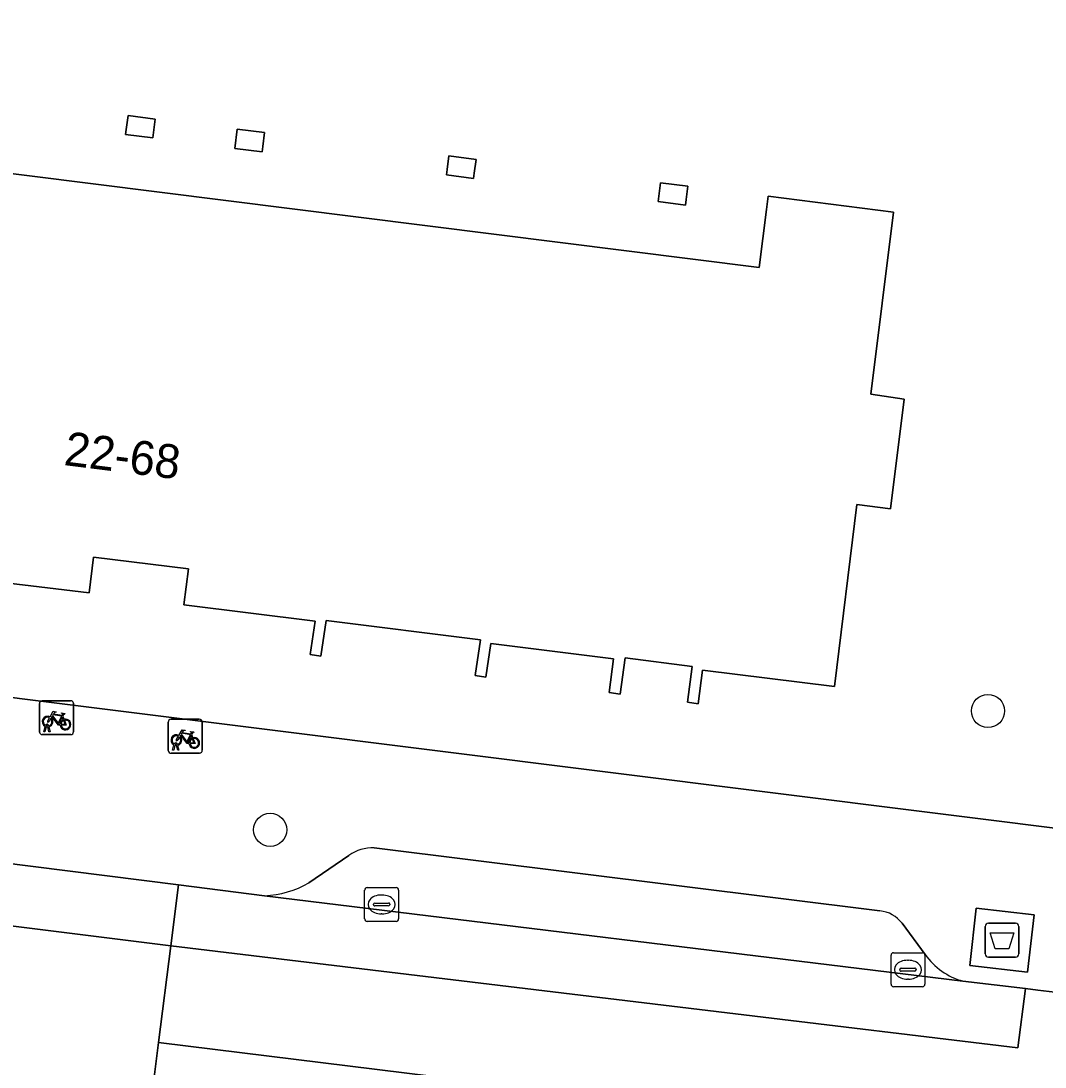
# Model space of a CAD drawing. Extents: x 161692 to 162379, y 380760 to 381678.
# Drawn here: x 162176.94 to 162207.17, y 381225.38 to 381256.26 of the extents above; entities that cross this region are included whole.
import ezdxf

# ---------------------------------------------------------------- set-up
doc = ezdxf.new("R2010")
doc.units = 0
for name, color, linetype in [('IMGEO_Afval_apart_plaats', 7, 'Continuous'), ('IMGEO_Boom', 7, 'Continuous'), ('IMGEO_Erf', 7, 'Continuous'), ('IMGEO_Fietsenrek', 7, 'Continuous'), ('IMGEO_Kolk', 7, 'Continuous'), ('IMGEO_Pand', 7, 'Continuous'), ('IMGEO_Pand_nummerreeks', 7, 'Continuous'), ('IMGEO_Parkeervlak_open', 7, 'Continuous'), ('IMGEO_Rijbaan_lokaal_gesloten', 7, 'Continuous'), ('IMGEO_Voetpad_gesloten', 7, 'Continuous'), ('IMGEO_Voetpad_open', 7, 'Continuous')]:
    doc.layers.add(name, color=color, linetype=linetype)

msp = doc.modelspace()

# ---------------------------------------------------------------- linework, layer by layer
at = {"layer": 'IMGEO_Afval_apart_plaats'}
for p, q in [((162205.504, 381229.626), (162206.294, 381229.626)), ((162206.294, 381229.626), (162205.504, 381229.626)), ((162205.404, 381228.726), (162205.404, 381229.526)), ((162205.404, 381229.526), (162205.404, 381228.726)), ((162206.394, 381229.526), (162206.394, 381228.726)), ((162206.394, 381228.726), (162206.394, 381229.526)), ((162206.294, 381228.626), (162205.504, 381228.626)), ((162205.504, 381228.626), (162206.294, 381228.626))]:
    msp.add_line(p, q, dxfattribs=at)
msp.add_lwpolyline([(162205.547, 381229.34), (162206.251, 381229.34), (162206.102, 381228.87), (162205.696, 381228.87), (162205.547, 381229.34)], dxfattribs=at)
for centre, start, end in [((162205.504, 381229.526), 90, 180), ((162205.504, 381229.526), 90, 180), ((162206.294, 381229.526), 0, 90), ((162206.294, 381229.526), 360, 90), ((162205.504, 381228.726), 180, 270), ((162205.504, 381228.726), 180, 270), ((162206.294, 381228.726), 270, 0), ((162206.294, 381228.726), 270, 0)]:
    msp.add_arc(centre, 0.1, start, end, dxfattribs=at)
at = {"layer": 'IMGEO_Boom'}
for centre in [(162205.485, 381235.892), (162184.298, 381232.384)]:
    msp.add_circle(centre, 0.489, dxfattribs=at)
at = {"layer": 'IMGEO_Erf'}
for points in [[(162127.825, 381264.9), (162124.918, 381242.767), (162125.043, 381242.752), (162208.878, 381232.259)], [(162161.36, 381253.674), (162198.733, 381248.983), (162198.95, 381250.689), (162199, 381251.086), (162202.697, 381250.617), (162202.023, 381245.238), (162203.01, 381245.1), (162202.608, 381241.862), (162201.616, 381241.985), (162200.951, 381236.613), (162197.059, 381237.093), (162196.93, 381236.106), (162196.613, 381236.147), (162196.751, 381237.208), (162194.772, 381237.46), (162194.632, 381236.392), (162194.305, 381236.435), (162194.435, 381237.427), (162190.811, 381237.882), (162190.663, 381236.888), (162190.347, 381236.935), (162190.504, 381237.993), (162185.954, 381238.561), (162185.791, 381237.509), (162185.475, 381237.557), (162185.628, 381238.546), (162181.752, 381239.024), (162181.883, 381240.089), (162179.079, 381240.427), (162178.952, 381239.374), (162175.089, 381239.843)]]:
    msp.add_lwpolyline(points, dxfattribs=at)
for points in [[(162180.905, 381253.363), (162180.836, 381252.808), (162180.031, 381252.908), (162180.049, 381253.056), (162180.1, 381253.464)], [(162184.129, 381252.965), (162184.08, 381252.551), (162184.062, 381252.396), (162183.252, 381252.491), (162183.319, 381253.06)], [(162190.373, 381252.173), (162190.322, 381251.77), (162190.303, 381251.612), (162189.498, 381251.713), (162189.518, 381251.87), (162189.569, 381252.274)], [(162196.623, 381251.386), (162196.576, 381250.986), (162196.556, 381250.82), (162195.752, 381250.925), (162195.771, 381251.087), (162195.818, 381251.481)]]:
    msp.add_lwpolyline(points, close=True, dxfattribs=at)
at = {"layer": 'IMGEO_Fietsenrek'}
for p, q in [((162177.487, 381235.268), (162177.487, 381236.109)), ((162177.487, 381236.109), (162177.487, 381235.268)), ((162177.562, 381236.193), (162178.403, 381236.193)), ((162178.403, 381236.193), (162177.562, 381236.193)), ((162178.487, 381236.118), (162178.487, 381235.277)), ((162178.487, 381235.277), (162178.487, 381236.118)), ((162178.174, 381235.742), (162178.21, 381235.647)), ((162177.614, 381235.277), (162177.653, 381235.437)), ((162177.683, 381235.425), (162177.648, 381235.277)), ((162177.725, 381235.449), (162177.724, 381235.453)), ((162177.766, 381235.277), (162177.732, 381235.419)), ((162177.756, 381235.46), (162177.757, 381235.453)), ((162177.764, 381235.423), (162177.799, 381235.277)), ((162181.289, 381234.721), (162181.289, 381235.562)), ((162181.289, 381235.562), (162181.289, 381234.721)), ((162181.364, 381235.646), (162182.205, 381235.646)), ((162182.205, 381235.646), (162181.364, 381235.646)), ((162182.289, 381235.571), (162182.289, 381234.73)), ((162182.289, 381234.73), (162182.289, 381235.571)), ((162178.412, 381235.193), (162177.571, 381235.193)), ((162177.571, 381235.193), (162178.412, 381235.193)), ((162177.648, 381235.277), (162177.614, 381235.277)), ((162177.799, 381235.277), (162177.766, 381235.277)), ((162181.976, 381235.195), (162182.012, 381235.1)), ((162181.416, 381234.73), (162181.455, 381234.89)), ((162181.485, 381234.878), (162181.45, 381234.73)), ((162181.527, 381234.902), (162181.526, 381234.906)), ((162181.568, 381234.73), (162181.534, 381234.872)), ((162181.558, 381234.913), (162181.559, 381234.906)), ((162181.566, 381234.876), (162181.601, 381234.73)), ((162182.214, 381234.646), (162181.373, 381234.646)), ((162181.373, 381234.646), (162182.214, 381234.646)), ((162181.45, 381234.73), (162181.416, 381234.73)), ((162181.601, 381234.73), (162181.568, 381234.73))]:
    msp.add_line(p, q, dxfattribs=at)
for points in [[(162177.8, 381235.719), (162177.895, 381235.883), (162177.981, 381235.869), (162177.983, 381235.86), (162177.927, 381235.849), (162177.9, 381235.804), (162178.156, 381235.763)], [(162178.096, 381235.475), (162178.046, 381235.475), (162177.855, 381235.726), (162177.836, 381235.694)], [(162178.143, 381235.738), (162177.886, 381235.779), (162177.869, 381235.75), (162178.036, 381235.53), (162178.143, 381235.738)], [(162178.191, 381235.64), (162178.161, 381235.717), (162178.052, 381235.499), (162178.095, 381235.499)], [(162178.156, 381235.763), (162178.181, 381235.812), (162178.175, 381235.816), (162178.152, 381235.82), (162178.14, 381235.827), (162178.139, 381235.83), (162178.141, 381235.835), (162178.236, 381235.82), (162178.238, 381235.81), (162178.228, 381235.797), (162178.216, 381235.791), (162178.202, 381235.797), (162178.174, 381235.742)], [(162177.821, 381235.667), (162177.769, 381235.577), (162177.729, 381235.552), (162177.73, 381235.599), (162177.785, 381235.693)], [(162178.125, 381235.499), (162178.245, 381235.498), (162178.201, 381235.612)], [(162178.221, 381235.619), (162178.276, 381235.474), (162178.126, 381235.474)], [(162181.623, 381235.12), (162181.571, 381235.03), (162181.531, 381235.005), (162181.532, 381235.052), (162181.587, 381235.146)], [(162181.602, 381235.172), (162181.697, 381235.336), (162181.783, 381235.322), (162181.785, 381235.313), (162181.729, 381235.302), (162181.702, 381235.257), (162181.958, 381235.216)], [(162181.898, 381234.928), (162181.848, 381234.928), (162181.657, 381235.179), (162181.638, 381235.147)], [(162181.945, 381235.191), (162181.688, 381235.232), (162181.671, 381235.203), (162181.838, 381234.983), (162181.945, 381235.191)], [(162181.993, 381235.093), (162181.963, 381235.17), (162181.854, 381234.952), (162181.897, 381234.952)], [(162181.958, 381235.216), (162181.983, 381235.265), (162181.977, 381235.269), (162181.954, 381235.273), (162181.942, 381235.28), (162181.941, 381235.283), (162181.943, 381235.288), (162182.038, 381235.273), (162182.04, 381235.263), (162182.03, 381235.25), (162182.018, 381235.244), (162182.004, 381235.25), (162181.976, 381235.195)], [(162181.927, 381234.952), (162182.047, 381234.951), (162182.003, 381235.065)], [(162182.023, 381235.072), (162182.078, 381234.927), (162181.928, 381234.927)]]:
    msp.add_lwpolyline(points, dxfattribs=at)
for centre, radius, start, end in [((162177.565, 381236.115), 0.0779, 92.4484, 184.2845), ((162177.565, 381236.115), 0.0779, 92.4484, 184.2845), ((162178.409, 381236.115), 0.0779, 2.4484, 94.2845), ((162178.409, 381236.115), 0.0779, 2.4484, 94.2845), ((162177.727, 381235.578), 0.159, 62.6766, 242.1369), ((162177.727, 381235.578), 0.129, 63.3192, 238.903), ((162177.707, 381235.449), 0.0499, 12.8025, 158.6934), ((162177.727, 381235.578), 0.159, 253.9967, 271.7867), ((162177.707, 381235.449), 0.0174, 12.8025, 163.4502), ((162177.727, 381235.578), 0.129, 253.415, 269.0204), ((162177.727, 381235.578), 0.129, 283.6043, 43.4302), ((162177.727, 381235.578), 0.159, 283.5766, 46.6042), ((162178.254, 381235.494), 0.159, 113.3408, 178.3217), ((162178.254, 381235.494), 0.159, 187.0065, 105.7708), ((162178.254, 381235.494), 0.129, 113.923, 177.9556), ((162178.254, 381235.494), 0.129, 188.6715, 104.5883), ((162181.367, 381235.568), 0.0779, 92.4484, 184.2845), ((162181.367, 381235.568), 0.0779, 92.4484, 184.2845), ((162182.211, 381235.568), 0.0779, 2.4484, 94.2845), ((162182.211, 381235.568), 0.0779, 2.4484, 94.2845), ((162177.565, 381235.271), 0.0779, 182.4484, 274.2845), ((162177.565, 381235.271), 0.0779, 182.4484, 274.2845), ((162178.409, 381235.271), 0.0779, 272.4484, 4.2845), ((162178.409, 381235.271), 0.0779, 272.4484, 4.2845), ((162181.529, 381235.031), 0.159, 62.6766, 242.1369), ((162181.529, 381235.031), 0.129, 63.3192, 238.903), ((162181.529, 381235.031), 0.129, 283.6043, 43.4302), ((162181.529, 381235.031), 0.159, 283.5766, 46.6042), ((162182.056, 381234.947), 0.159, 113.3408, 178.3217), ((162182.056, 381234.947), 0.159, 187.0065, 105.7708), ((162181.509, 381234.902), 0.0499, 12.8025, 158.6934), ((162181.529, 381235.031), 0.159, 253.9967, 271.7867), ((162181.509, 381234.902), 0.0174, 12.8025, 163.4502), ((162181.529, 381235.031), 0.129, 253.415, 269.0204), ((162182.056, 381234.947), 0.129, 113.923, 177.9556), ((162182.056, 381234.947), 0.129, 188.6715, 104.5883), ((162181.367, 381234.724), 0.0779, 182.4484, 274.2845), ((162181.367, 381234.724), 0.0779, 182.4484, 274.2845), ((162182.211, 381234.724), 0.0779, 272.4484, 4.2845), ((162182.211, 381234.724), 0.0779, 272.4484, 4.2845)]:
    msp.add_arc(centre, radius, start, end, dxfattribs=at)
at = {"layer": 'IMGEO_Kolk'}
for p, q in [((162187.086, 381229.754), (162187.086, 381230.606)), ((162187.161, 381230.68), (162188.013, 381230.68)), ((162187.574, 381230.46), (162187.599, 381230.46)), ((162188.087, 381230.606), (162188.087, 381229.754)), ((162187.345, 381230.174), (162187.345, 381230.186)), ((162187.388, 381230.223), (162187.786, 381230.223)), ((162187.829, 381230.186), (162187.829, 381230.174)), ((162187.783, 381230.137), (162187.385, 381230.137)), ((162187.597, 381229.9), (162187.572, 381229.9)), ((162188.013, 381229.68), (162187.161, 381229.68)), ((162202.624, 381227.828), (162202.624, 381228.68)), ((162202.699, 381228.754), (162203.551, 381228.754)), ((162203.625, 381228.68), (162203.625, 381227.828)), ((162202.926, 381228.297), (162203.324, 381228.297)), ((162203.112, 381228.534), (162203.137, 381228.534)), ((162202.883, 381228.248), (162202.883, 381228.26)), ((162203.321, 381228.211), (162202.923, 381228.211)), ((162203.367, 381228.26), (162203.367, 381228.248)), ((162203.551, 381227.754), (162202.699, 381227.754)), ((162203.135, 381227.974), (162203.11, 381227.974))]:
    msp.add_line(p, q, dxfattribs=at)
for points in [[(162187.086, 381229.754), (162187.086, 381230.606)], [(162187.161, 381230.68), (162188.013, 381230.68)], [(162188.087, 381230.606), (162188.087, 381229.754)], [(162188.013, 381229.68), (162187.161, 381229.68)], [(162202.624, 381227.828), (162202.624, 381228.68)], [(162202.699, 381228.754), (162203.551, 381228.754)], [(162203.625, 381228.68), (162203.625, 381227.828)], [(162203.551, 381227.754), (162202.699, 381227.754)]]:
    msp.add_lwpolyline(points, dxfattribs=at)
for centre, radius, start, end in [((162187.163, 381230.604), 0.0765, 91.552, 178.448), ((162187.163, 381230.604), 0.0765, 91.552, 178.448), ((162188.011, 381230.604), 0.0765, 1.552, 88.448), ((162188.011, 381230.604), 0.0765, 1.552, 88.448), ((162187.385, 381230.183), 0.0403, 85.8775, 175.7526), ((162187.382, 381230.173), 0.0366, 178.938, 274.7102), ((162187.786, 381230.18), 0.043, 264.8664, 352.4533), ((162187.79, 381230.185), 0.0386, 1.7309, 96.639), ((162187.163, 381229.756), 0.0765, 181.552, 268.448), ((162187.163, 381229.756), 0.0765, 181.552, 268.448), ((162188.011, 381229.756), 0.0765, 271.552, 358.448), ((162188.011, 381229.756), 0.0765, 271.552, 358.448), ((162202.701, 381228.678), 0.0765, 91.552, 178.448), ((162202.701, 381228.678), 0.0765, 91.552, 178.448), ((162203.549, 381228.678), 0.0765, 1.552, 88.448), ((162203.549, 381228.678), 0.0765, 1.552, 88.448), ((162202.923, 381228.257), 0.0403, 85.8775, 175.7526), ((162203.328, 381228.259), 0.0386, 1.7309, 96.639), ((162202.92, 381228.247), 0.0366, 178.938, 274.7102), ((162203.324, 381228.254), 0.043, 264.8664, 352.4533), ((162202.701, 381227.83), 0.0765, 181.552, 268.448), ((162202.701, 381227.83), 0.0765, 181.552, 268.448), ((162203.549, 381227.83), 0.0765, 271.552, 358.448), ((162203.549, 381227.83), 0.0765, 271.552, 358.448)]:
    msp.add_arc(centre, radius, start, end, dxfattribs=at)
for centre, major_axis, ratio, start_param, end_param in [((162187.573, 381230.18), (-0.387, 0.002), 0.722429, 4.712389, 7.853982), ((162187.598, 381230.18), (-0.39, 0.002), 0.717154, 1.570796, 4.712389), ((162203.111, 381228.254), (-0.387, 0.002), 0.722429, 4.712389, 7.853982), ((162203.136, 381228.254), (-0.39, 0.002), 0.717154, 1.570796, 4.712389)]:
    msp.add_ellipse(centre, major_axis=major_axis, ratio=ratio, start_param=start_param, end_param=end_param, dxfattribs=at)
at = {"layer": 'IMGEO_Pand'}
msp.add_lwpolyline([(162175.089, 381239.843), (162178.952, 381239.374), (162179.079, 381240.427), (162181.883, 381240.089), (162181.752, 381239.024), (162185.628, 381238.546), (162185.475, 381237.557), (162185.791, 381237.509), (162185.954, 381238.561), (162190.504, 381237.993), (162190.347, 381236.935), (162190.663, 381236.888), (162190.811, 381237.882), (162194.435, 381237.427), (162194.305, 381236.435), (162194.632, 381236.392), (162194.772, 381237.46), (162196.751, 381237.208), (162196.613, 381236.147), (162196.93, 381236.106), (162197.059, 381237.093), (162200.951, 381236.613), (162201.616, 381241.985), (162202.608, 381241.862), (162203.01, 381245.1), (162202.023, 381245.238), (162202.697, 381250.617), (162199, 381251.086), (162198.95, 381250.689), (162198.733, 381248.983), (162161.36, 381253.674)], dxfattribs=at)
for points in [[(162180.905, 381253.363), (162180.1, 381253.464), (162180.049, 381253.056), (162180.031, 381252.908), (162180.836, 381252.808)], [(162183.319, 381253.06), (162183.252, 381252.491), (162184.062, 381252.396), (162184.08, 381252.551), (162184.129, 381252.965)], [(162190.322, 381251.77), (162190.373, 381252.173), (162189.569, 381252.274), (162189.518, 381251.87), (162189.498, 381251.713), (162190.303, 381251.612)], [(162196.576, 381250.986), (162196.623, 381251.386), (162195.818, 381251.481), (162195.771, 381251.087), (162195.752, 381250.925), (162196.556, 381250.82)]]:
    msp.add_lwpolyline(points, close=True, dxfattribs=at)
at = {"layer": 'IMGEO_Parkeervlak_open'}
for points in [[(162202.292, 381229.99), (162187.366, 381231.848)], [(162186.62, 381231.627), (162185.438, 381230.822)], [(162184.134, 381230.439), (162204.748, 381227.916)], [(162203.63, 381228.703), (162202.949, 381229.624)]]:
    msp.add_lwpolyline(points, dxfattribs=at)
for centre, radius, start, end in [((162187.309, 381230.67), 1.179, 87.2438, 125.7597), ((162184.033, 381233.195), 2.758, 272.1019, 300.6343), ((162202.221, 381229.089), 0.904, 36.2914, 85.4662), ((162205.292, 381229.876), 2.034, 215.222, 254.4918)]:
    msp.add_arc(centre, radius, start, end, dxfattribs=at)
at = {"layer": 'IMGEO_Rijbaan_lokaal_gesloten'}
for points in [[(162157.943, 381233.74), (162157.697, 381231.924), (162160.314, 381231.587), (162181.365, 381228.962), (162181.593, 381230.759)], [(162184.134, 381230.439), (162181.593, 381230.759), (162181.365, 381228.962), (162206.365, 381225.949), (162206.595, 381227.696), (162204.748, 381227.916)], [(162207.63, 381227.569), (162206.961, 381227.654), (162206.595, 381227.696), (162206.365, 381225.949), (162181.365, 381228.962), (162181.003, 381226.106), (162206.021, 381223.02), (162219.985, 381221.297), (162235.933, 381219.33), (162285.948, 381213.063), (162286.396, 381216.457), (162220.264, 381224.141), (162220.506, 381225.942)], [(162235.933, 381219.33), (162219.985, 381221.297), (162206.021, 381223.02), (162181.003, 381226.106), (162180.773, 381224.291), (162203.806, 381221.498), (162214.838, 381220.161), (162220.144, 381219.504), (162232.915, 381217.962), (162246.988, 381216.323), (162247.37, 381216.277), (162248.616, 381216.141), (162251.566, 381215.784), (162258.843, 381214.911), (162261.475, 381214.587), (162269.688, 381213.421), (162277.694, 381212.565), (162282.776, 381211.642), (162285.708, 381211.247), (162285.948, 381213.063)]]:
    msp.add_lwpolyline(points, close=True, dxfattribs=at)
for points in [[(162181.365, 381228.962), (162160.314, 381231.587), (162157.697, 381231.924), (162157.312, 381229.082), (162157.071, 381227.325), (162159.888, 381226.961), (162160.869, 381226.835)], [(162178.77, 381224.53), (162180.466, 381224.336), (162180.625, 381224.309), (162180.773, 381224.291), (162181.003, 381226.106), (162181.365, 381228.962)]]:
    msp.add_lwpolyline(points, dxfattribs=at)
at = {"layer": 'IMGEO_Voetpad_gesloten'}
msp.add_lwpolyline([(162206.853, 381229.874), (162205.141, 381230.072), (162204.945, 381228.378), (162206.657, 381228.18)], close=True, dxfattribs=at)
at = {"layer": 'IMGEO_Voetpad_open'}
for points in [[(162213.777, 381232.866), (162208.878, 381232.259), (162125.043, 381242.752)], [(162157.943, 381233.74), (162181.593, 381230.759), (162184.134, 381230.439)], [(162187.366, 381231.848), (162202.292, 381229.99)], [(162185.438, 381230.822), (162186.62, 381231.627)], [(162202.949, 381229.624), (162203.63, 381228.703)], [(162204.748, 381227.916), (162206.595, 381227.696), (162206.961, 381227.654), (162207.63, 381227.569)]]:
    msp.add_lwpolyline(points, dxfattribs=at)
msp.add_lwpolyline([(162206.853, 381229.874), (162206.657, 381228.18), (162204.945, 381228.378), (162205.141, 381230.072)], close=True, dxfattribs=at)
for centre, radius, start, end in [((162187.309, 381230.67), 1.179, 87.2438, 125.7597), ((162184.033, 381233.195), 2.758, 272.1019, 300.6343), ((162202.221, 381229.089), 0.904, 36.2914, 85.4662), ((162205.292, 381229.876), 2.034, 215.222, 254.4918)]:
    msp.add_arc(centre, radius, start, end, dxfattribs=at)

# ---------------------------------------------------------------- texts
at = {"layer": 'IMGEO_Pand_nummerreeks'}
msp.add_text('22-68', height=1, rotation=352.8446, dxfattribs=at).set_placement((162178.184, 381243.153))

doc.saveas('drawing.dxf')
